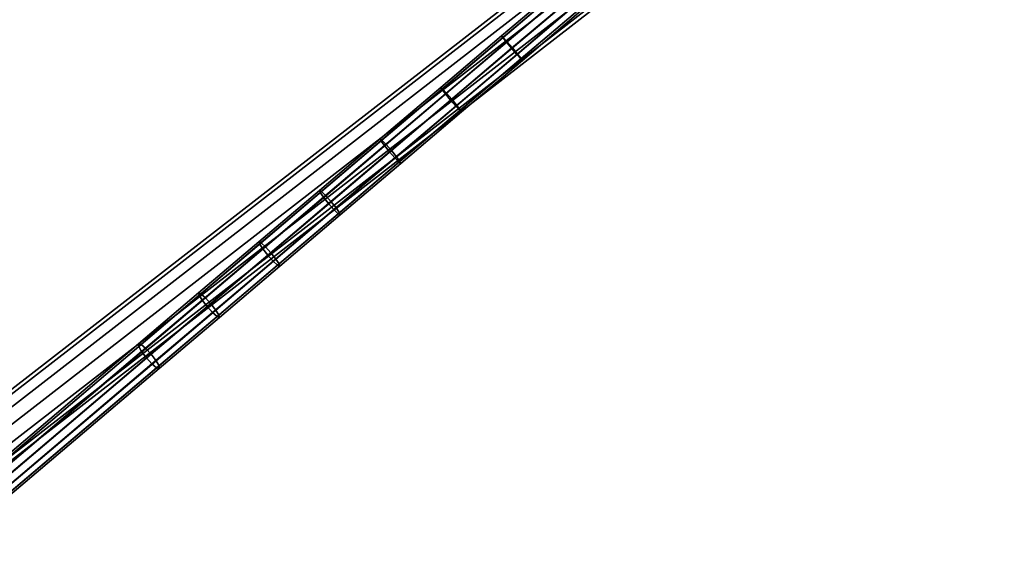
# Model space of a CAD drawing. Extents: x -43.1 to 43.1, y -41.3 to 41.3.
# Tile 618 of 656: x 17.9 to 27.4, y 12.5 to 17.7. Entities that reach past the tile are written whole.
import ezdxf

# ---------------------------------------------------------------- set-up
doc = ezdxf.new("R2010")
doc.units = 0
doc.layers.add('CABLE.1', color=18, linetype='CONTINUOUS')
doc.layers.add('METAL_BASE', color=254, linetype='CONTINUOUS')

msp = doc.modelspace()

# ---------------------------------------------------------------- linework, layer by layer
at = {"layer": 'CABLE.1'}
for points in [[(22.5533, 17.5317, 12.8684), (22.565, 17.5151, 12.7906), (23.1545, 18.0153, 12.7816), (23.1418, 18.031, 12.8594)], [(22.5686, 17.5165, 12.9459), (22.5533, 17.5317, 12.8684), (23.1418, 18.031, 12.8594), (23.156, 18.015, 12.9369)], [(22.565, 17.5151, 12.7906), (22.6005, 17.4712, 12.7334), (23.1908, 17.9721, 12.7243), (23.1545, 18.0153, 12.7816)], [(22.6066, 17.4737, 13.0023), (22.5686, 17.5165, 12.9459), (23.156, 18.015, 12.9369), (23.1933, 17.9715, 12.9933)], [(22.6005, 17.4712, 12.7334), (22.6502, 17.4118, 12.7119), (23.2408, 17.913, 12.7029), (23.1908, 17.9721, 12.7243)], [(22.6573, 17.4146, 13.0225), (22.6066, 17.4737, 13.0023), (23.1933, 17.9715, 12.9933), (23.2438, 17.9123, 13.0135)], [(22.6502, 17.4118, 12.7119), (22.7009, 17.3528, 12.7321), (23.2913, 17.8537, 12.7231), (23.2408, 17.913, 12.7029)], [(22.7071, 17.3552, 13.0011), (22.6573, 17.4146, 13.0225), (23.2438, 17.9123, 13.0135), (23.2938, 17.8531, 12.9921)], [(22.7009, 17.3528, 12.7321), (22.739, 17.3099, 12.7885), (23.3286, 17.8102, 12.7795), (23.2913, 17.8537, 12.7231)], [(22.7425, 17.3114, 12.9438), (22.7071, 17.3552, 13.0011), (23.2938, 17.8531, 12.9921), (23.3301, 17.8099, 12.9348)], [(22.739, 17.3099, 12.7885), (22.7542, 17.2948, 12.866), (23.3428, 17.7942, 12.857), (23.3286, 17.8102, 12.7795)], [(22.7542, 17.2948, 12.866), (22.7425, 17.3114, 12.9438), (23.3301, 17.8099, 12.9348), (23.3428, 17.7942, 12.857)], [(21.9653, 17.0327, 12.8955), (21.9756, 17.015, 12.8178), (22.565, 17.5151, 12.7906), (22.5533, 17.5317, 12.8684)], [(21.9819, 17.0187, 12.9729), (21.9653, 17.0327, 12.8955), (22.5533, 17.5317, 12.8684), (22.5686, 17.5165, 12.9459)], [(21.9756, 17.015, 12.8178), (22.0101, 16.9702, 12.7605), (22.6005, 17.4712, 12.7334), (22.565, 17.5151, 12.7906)], [(22.021, 16.9768, 13.0293), (21.9819, 17.0187, 12.9729), (22.5686, 17.5165, 12.9459), (22.6066, 17.4737, 13.0023)], [(22.0101, 16.9702, 12.7605), (22.0594, 16.9105, 12.7391), (22.6502, 17.4118, 12.7119), (22.6005, 17.4712, 12.7334)], [(22.0721, 16.918, 13.0494), (22.021, 16.9768, 13.0293), (22.6066, 17.4737, 13.0023), (22.6573, 17.4146, 13.0225)], [(22.0594, 16.9105, 12.7391), (22.1105, 16.8518, 12.7593), (22.7009, 17.3528, 12.7321), (22.6502, 17.4118, 12.7119)], [(22.1215, 16.8583, 13.028), (22.0721, 16.918, 13.0494), (22.6573, 17.4146, 13.0225), (22.7071, 17.3552, 13.0011)], [(22.1105, 16.8518, 12.7593), (22.1496, 16.8098, 12.8157), (22.739, 17.3099, 12.7885), (22.7009, 17.3528, 12.7321)], [(22.1559, 16.8136, 12.9708), (22.1215, 16.8583, 13.028), (22.7071, 17.3552, 13.0011), (22.7425, 17.3114, 12.9438)], [(22.1496, 16.8098, 12.8157), (22.1662, 16.7958, 12.8931), (22.7542, 17.2948, 12.866), (22.739, 17.3099, 12.7885)], [(22.1662, 16.7958, 12.8931), (22.1559, 16.8136, 12.9708), (22.7425, 17.3114, 12.9438), (22.7542, 17.2948, 12.866)], [(21.3781, 16.5344, 12.9406), (21.387, 16.5155, 12.8629), (21.9756, 17.015, 12.8178), (21.9653, 17.0327, 12.8955)], [(21.3961, 16.5216, 13.0179), (21.3781, 16.5344, 12.9406), (21.9653, 17.0327, 12.8955), (21.9819, 17.0187, 12.9729)], [(21.387, 16.5155, 12.8629), (21.4204, 16.4699, 12.8058), (22.0101, 16.9702, 12.7605), (21.9756, 17.015, 12.8178)], [(21.4362, 16.4805, 13.0741), (21.3961, 16.5216, 13.0179), (21.9819, 17.0187, 12.9729), (22.021, 16.9768, 13.0293)], [(21.4204, 16.4699, 12.8058), (21.4694, 16.4098, 12.7844), (22.0594, 16.9105, 12.7391), (22.0101, 16.9702, 12.7605)], [(21.4876, 16.4221, 13.0943), (21.4362, 16.4805, 13.0741), (22.021, 16.9768, 13.0293), (22.0721, 16.918, 13.0494)], [(21.4694, 16.4098, 12.7844), (21.5209, 16.3514, 12.8046), (22.1105, 16.8518, 12.7593), (22.0594, 16.9105, 12.7391)], [(21.5366, 16.362, 13.0729), (21.4876, 16.4221, 13.0943), (22.0721, 16.918, 13.0494), (22.1215, 16.8583, 13.028)], [(21.57, 16.3164, 13.0158), (21.5366, 16.362, 13.0729), (22.1215, 16.8583, 13.028), (22.1559, 16.8136, 12.9708)], [(21.5209, 16.3514, 12.8046), (21.5609, 16.3103, 12.8608), (22.1496, 16.8098, 12.8157), (22.1105, 16.8518, 12.7593)], [(21.5609, 16.3103, 12.8608), (21.5789, 16.2975, 12.9381), (22.1662, 16.7958, 12.8931), (22.1496, 16.8098, 12.8157)], [(21.5789, 16.2975, 12.9381), (21.57, 16.3164, 13.0158), (22.1559, 16.8136, 12.9708), (22.1662, 16.7958, 12.8931)], [(20.7919, 16.037, 13.0036), (20.7994, 16.0169, 12.9262), (21.387, 16.5155, 12.8629), (21.3781, 16.5344, 12.9406)], [(20.8113, 16.0253, 13.0808), (20.7919, 16.037, 13.0036), (21.3781, 16.5344, 12.9406), (21.3961, 16.5216, 13.0179)], [(20.7994, 16.0169, 12.9262), (20.8318, 15.9704, 12.8691), (21.4204, 16.4699, 12.8058), (21.387, 16.5155, 12.8629)], [(20.8523, 15.9851, 13.1369), (20.8113, 16.0253, 13.0808), (21.3961, 16.5216, 13.0179), (21.4362, 16.4805, 13.0741)], [(20.9041, 15.927, 13.1571), (20.8523, 15.9851, 13.1369), (21.4362, 16.4805, 13.0741), (21.4876, 16.4221, 13.0943)], [(20.8318, 15.9704, 12.8691), (20.8804, 15.9101, 12.8478), (21.4694, 16.4098, 12.7844), (21.4204, 16.4699, 12.8058)], [(20.8804, 15.9101, 12.8478), (20.9322, 15.8519, 12.8679), (21.5209, 16.3514, 12.8046), (21.4694, 16.4098, 12.7844)], [(20.9527, 15.8666, 13.1357), (20.9041, 15.927, 13.1571), (21.4876, 16.4221, 13.0943), (21.5366, 16.362, 13.0729)], [(20.9322, 15.8519, 12.8679), (20.9733, 15.8117, 12.9241), (21.5609, 16.3103, 12.8608), (21.5209, 16.3514, 12.8046)], [(20.9851, 15.8201, 13.0787), (20.9527, 15.8666, 13.1357), (21.5366, 16.362, 13.0729), (21.57, 16.3164, 13.0158)], [(20.9733, 15.8117, 12.9241), (20.9927, 15.8, 13.0012), (21.5789, 16.2975, 12.9381), (21.5609, 16.3103, 12.8608)], [(20.9927, 15.8, 13.0012), (20.9851, 15.8201, 13.0787), (21.57, 16.3164, 13.0158), (21.5789, 16.2975, 12.9381)], [(20.2069, 15.5406, 13.0847), (20.2131, 15.5193, 13.0074), (20.7994, 16.0169, 12.9262), (20.7919, 16.037, 13.0036)], [(20.2277, 15.5301, 13.1616), (20.2069, 15.5406, 13.0847), (20.7919, 16.037, 13.0036), (20.8113, 16.0253, 13.0808)], [(20.2131, 15.5193, 13.0074), (20.2445, 15.472, 12.9505), (20.8318, 15.9704, 12.8691), (20.7994, 16.0169, 12.9262)], [(20.2697, 15.4907, 13.2176), (20.2277, 15.5301, 13.1616), (20.8113, 16.0253, 13.0808), (20.8523, 15.9851, 13.1369)], [(20.2445, 15.472, 12.9505), (20.2927, 15.4113, 12.9292), (20.8804, 15.9101, 12.8478), (20.8318, 15.9704, 12.8691)], [(20.3219, 15.4329, 13.2377), (20.2697, 15.4907, 13.2176), (20.8523, 15.9851, 13.1369), (20.9041, 15.927, 13.1571)], [(20.2927, 15.4113, 12.9292), (20.3448, 15.3535, 12.9492), (20.9322, 15.8519, 12.8679), (20.8804, 15.9101, 12.8478)], [(20.3701, 15.3722, 13.2164), (20.3219, 15.4329, 13.2377), (20.9041, 15.927, 13.1571), (20.9527, 15.8666, 13.1357)], [(20.3448, 15.3535, 12.9492), (20.3869, 15.3141, 13.0053), (20.9733, 15.8117, 12.9241), (20.9322, 15.8519, 12.8679)], [(20.4015, 15.3249, 13.1595), (20.3701, 15.3722, 13.2164), (20.9527, 15.8666, 13.1357), (20.9851, 15.8201, 13.0787)], [(20.3869, 15.3141, 13.0053), (20.4077, 15.3036, 13.0822), (20.9927, 15.8, 13.0012), (20.9733, 15.8117, 12.9241)], [(20.4077, 15.3036, 13.0822), (20.4015, 15.3249, 13.1595), (20.9851, 15.8201, 13.0787), (20.9927, 15.8, 13.0012)], [(19.6234, 15.0455, 13.1836), (19.6282, 15.0231, 13.1065), (20.2131, 15.5193, 13.0074), (20.2069, 15.5406, 13.0847)], [(19.6455, 15.0362, 13.2603), (19.6234, 15.0455, 13.1836), (20.2069, 15.5406, 13.0847), (20.2277, 15.5301, 13.1616)], [(19.6886, 14.9976, 13.3162), (19.6455, 15.0362, 13.2603), (20.2277, 15.5301, 13.1616), (20.2697, 15.4907, 13.2176)], [(19.6282, 15.0231, 13.1065), (19.6586, 14.9749, 13.0498), (20.2445, 15.472, 12.9505), (20.2131, 15.5193, 13.0074)], [(19.6586, 14.9749, 13.0498), (19.7064, 14.9138, 13.0286), (20.2927, 15.4113, 12.9292), (20.2445, 15.472, 12.9505)], [(19.7411, 14.9401, 13.3362), (19.6886, 14.9976, 13.3162), (20.2697, 15.4907, 13.2176), (20.3219, 15.4329, 13.2377)], [(19.789, 14.8791, 13.315), (19.7411, 14.9401, 13.3362), (20.3219, 15.4329, 13.2377), (20.3701, 15.3722, 13.2164)], [(19.7064, 14.9138, 13.0286), (19.7589, 14.8563, 13.0486), (20.3448, 15.3535, 12.9492), (20.2927, 15.4113, 12.9292)], [(19.7589, 14.8563, 13.0486), (19.802, 14.8178, 13.1045), (20.3869, 15.3141, 13.0053), (20.3448, 15.3535, 12.9492)], [(19.8194, 14.8309, 13.2582), (19.789, 14.8791, 13.315), (20.3701, 15.3722, 13.2164), (20.4015, 15.3249, 13.1595)], [(19.802, 14.8178, 13.1045), (19.8241, 14.8084, 13.1812), (20.4077, 15.3036, 13.0822), (20.3869, 15.3141, 13.0053)], [(19.8241, 14.8084, 13.1812), (19.8194, 14.8309, 13.2582), (20.4015, 15.3249, 13.1595), (20.4077, 15.3036, 13.0822)], [(19.0417, 14.5519, 13.3005), (19.0437, 14.5271, 13.224), (19.6282, 15.0231, 13.1065), (19.6234, 15.0455, 13.1836)], [(19.0666, 14.5449, 13.3766), (19.0417, 14.5519, 13.3005), (19.6234, 15.0455, 13.1836), (19.6455, 15.0362, 13.2603)], [(19.0437, 14.5271, 13.224), (19.0721, 14.4772, 13.1676), (19.6586, 14.9749, 13.0498), (19.6282, 15.0231, 13.1065)], [(19.1116, 14.508, 13.4321), (19.0666, 14.5449, 13.3766), (19.6455, 15.0362, 13.2603), (19.6886, 14.9976, 13.3162)], [(19.0721, 14.4772, 13.1676), (19.1191, 14.4155, 13.1466), (19.7064, 14.9138, 13.0286), (19.6586, 14.9749, 13.0498)], [(19.1648, 14.4511, 13.4519), (19.1116, 14.508, 13.4321), (19.6886, 14.9976, 13.3162), (19.7411, 14.9401, 13.3362)], [(19.1191, 14.4155, 13.1466), (19.1724, 14.3586, 13.1664), (19.7589, 14.8563, 13.0486), (19.7064, 14.9138, 13.0286)], [(19.2119, 14.3894, 13.4309), (19.1648, 14.4511, 13.4519), (19.7411, 14.9401, 13.3362), (19.789, 14.8791, 13.315)], [(19.1724, 14.3586, 13.1664), (19.2174, 14.3217, 13.2219), (19.802, 14.8178, 13.1045), (19.7589, 14.8563, 13.0486)], [(19.2403, 14.3395, 13.3746), (19.2119, 14.3894, 13.4309), (19.789, 14.8791, 13.315), (19.8194, 14.8309, 13.2582)], [(19.2174, 14.3217, 13.2219), (19.2423, 14.3147, 13.2981), (19.8241, 14.8084, 13.1812), (19.802, 14.8178, 13.1045)], [(19.2423, 14.3147, 13.2981), (19.2403, 14.3395, 13.3746), (19.8194, 14.8309, 13.2582), (19.8241, 14.8084, 13.1812)], [(16.5536, 12.4416, 14.0386), (16.5493, 12.4114, 13.964), (19.0437, 14.5271, 13.224), (19.0417, 14.5519, 13.3005)], [(16.5493, 12.4114, 13.964), (16.5729, 12.3574, 13.9091), (19.0721, 14.4772, 13.1676), (19.0437, 14.5271, 13.224)], [(16.5847, 12.4398, 14.113), (16.5536, 12.4416, 14.0386), (19.0417, 14.5519, 13.3005), (19.0666, 14.5449, 13.3766)], [(16.5729, 12.3574, 13.9091), (16.618, 12.2941, 13.8886), (19.1191, 14.4155, 13.1466), (19.0721, 14.4772, 13.1676)], [(16.6342, 12.4067, 14.1671), (16.5847, 12.4398, 14.113), (19.0666, 14.5449, 13.3766), (19.1116, 14.508, 13.4321)], [(16.6888, 12.351, 14.1865), (16.6342, 12.4067, 14.1671), (19.1116, 14.508, 13.4321), (19.1648, 14.4511, 13.4519)], [(16.618, 12.2941, 13.8886), (16.6727, 12.2385, 13.9081), (19.1724, 14.3586, 13.1664), (19.1191, 14.4155, 13.1466)], [(16.734, 12.2877, 14.1661), (16.6888, 12.351, 14.1865), (19.1648, 14.4511, 13.4519), (19.2119, 14.3894, 13.4309)], [(16.7575, 12.2337, 14.1112), (16.734, 12.2877, 14.1661), (19.2119, 14.3894, 13.4309), (19.2403, 14.3395, 13.3746)], [(16.6727, 12.2385, 13.9081), (16.7221, 12.2053, 13.9622), (19.2174, 14.3217, 13.2219), (19.1724, 14.3586, 13.1664)], [(16.7221, 12.2053, 13.9622), (16.7532, 12.2036, 14.0365), (19.2423, 14.3147, 13.2981), (19.2174, 14.3217, 13.2219)], [(16.7532, 12.2036, 14.0365), (16.7575, 12.2337, 14.1112), (19.2403, 14.3395, 13.3746), (19.2423, 14.3147, 13.2981)]]:
    msp.add_3dface(points, dxfattribs=at)
at = {"layer": 'METAL_BASE'}
for points in [[(27.0036, 32.0474, 30.106), (27.0311, 32.0239, 30.241), (0.867, 1.3896, 30.241), (0.8395, 1.4131, 30.106)], [(27.0311, 32.0239, 29.9709), (27.0036, 32.0474, 30.106), (0.8395, 1.4131, 30.106), (0.867, 1.3896, 29.9709)], [(27.0311, 32.0239, 30.241), (27.1063, 31.9597, 30.3399), (0.9422, 1.3254, 30.3399), (0.867, 1.3896, 30.241)], [(27.1063, 31.9597, 29.872), (27.0311, 32.0239, 29.9709), (0.867, 1.3896, 29.9709), (0.9422, 1.3254, 29.872)], [(27.1063, 31.9597, 30.3399), (27.209, 31.8719, 30.3761), (1.0449, 1.2377, 30.3761), (0.9422, 1.3254, 30.3399)], [(27.209, 31.8719, 29.8358), (27.1063, 31.9597, 29.872), (0.9422, 1.3254, 29.872), (1.0449, 1.2377, 29.8358)], [(27.209, 31.8719, 30.3761), (27.3117, 31.7842, 30.3399), (1.1476, 1.15, 30.3399), (1.0449, 1.2377, 30.3761)], [(27.3117, 31.7842, 29.872), (27.209, 31.8719, 29.8358), (1.0449, 1.2377, 29.8358), (1.1476, 1.15, 29.872)], [(27.3117, 31.7842, 30.3399), (27.3869, 31.72, 30.241), (1.2228, 1.0858, 30.241), (1.1476, 1.15, 30.3399)], [(27.3869, 31.72, 29.9709), (27.3117, 31.7842, 29.872), (1.1476, 1.15, 29.872), (1.2228, 1.0858, 29.9709)], [(27.3869, 31.72, 30.241), (27.4144, 31.6965, 30.106), (1.2503, 1.0623, 30.106), (1.2228, 1.0858, 30.241)], [(27.4144, 31.6965, 30.106), (27.3869, 31.72, 29.9709), (1.2228, 1.0858, 29.9709), (1.2503, 1.0623, 30.106)], [(25.8107, 20.3207, 20.312), (25.8329, 20.2921, 20.447), (1.159, 1.1418, 20.447), (1.1368, 1.1704, 20.312)], [(25.8329, 20.2921, 20.1769), (25.8107, 20.3207, 20.312), (1.1368, 1.1704, 20.312), (1.159, 1.1418, 20.1769)], [(25.8329, 20.2921, 20.447), (25.8935, 20.214, 20.5459), (1.2196, 1.0637, 20.5459), (1.159, 1.1418, 20.447)], [(25.8935, 20.214, 20.0781), (25.8329, 20.2921, 20.1769), (1.159, 1.1418, 20.1769), (1.2196, 1.0637, 20.0781)], [(25.8935, 20.214, 20.5459), (25.9763, 20.1073, 20.5821), (1.3024, 0.9571, 20.5821), (1.2196, 1.0637, 20.5459)], [(25.9763, 20.1073, 20.0419), (25.8935, 20.214, 20.0781), (1.2196, 1.0637, 20.0781), (1.3024, 0.9571, 20.0419)], [(25.9763, 20.1073, 20.5821), (26.0591, 20.0006, 20.5459), (1.3852, 0.8504, 20.5459), (1.3024, 0.9571, 20.5821)], [(26.0591, 20.0006, 20.0781), (25.9763, 20.1073, 20.0419), (1.3024, 0.9571, 20.0419), (1.3852, 0.8504, 20.0781)], [(26.0591, 20.0006, 20.5459), (26.1197, 19.9225, 20.447), (1.4459, 0.7723, 20.447), (1.3852, 0.8504, 20.5459)], [(26.1197, 19.9225, 20.1769), (26.0591, 20.0006, 20.0781), (1.3852, 0.8504, 20.0781), (1.4459, 0.7723, 20.1769)], [(26.1197, 19.9225, 20.447), (26.1419, 19.8939, 20.312), (1.468, 0.7437, 20.312), (1.4459, 0.7723, 20.447)], [(26.1419, 19.8939, 20.312), (26.1197, 19.9225, 20.1769), (1.4459, 0.7723, 20.1769), (1.468, 0.7437, 20.312)]]:
    msp.add_3dface(points, dxfattribs=at)

doc.saveas('drawing.dxf')
